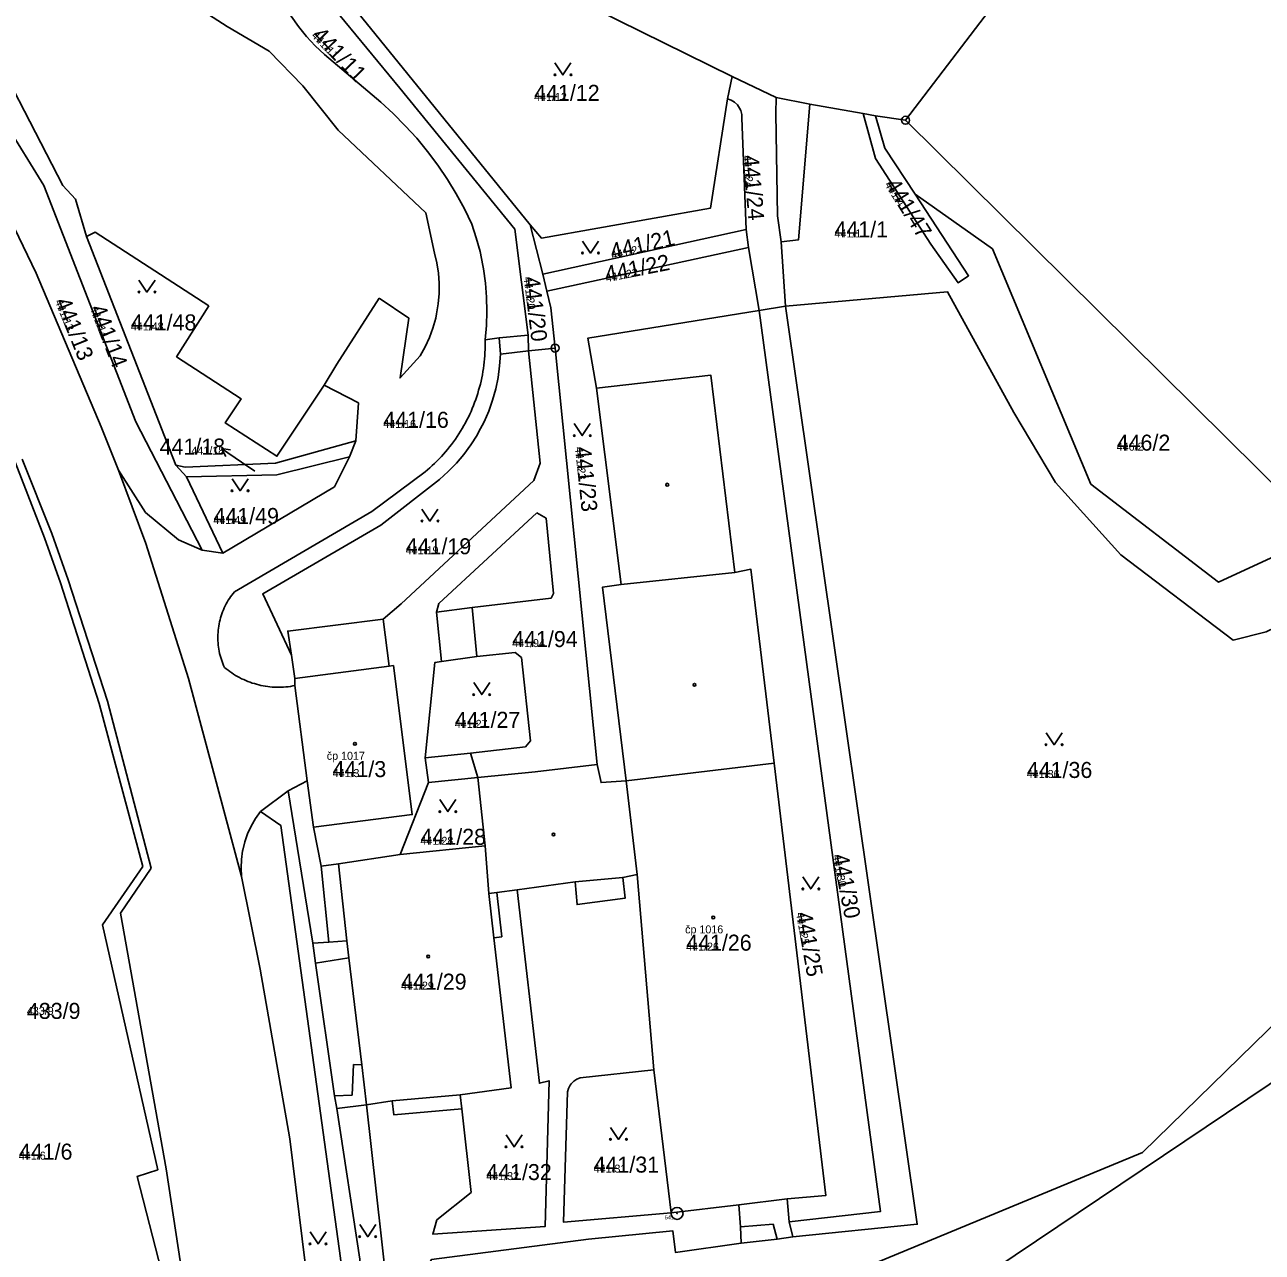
# Model space of a CAD drawing. Extents: x -763628 to -761565, y -976033 to -973833.
# Drawn here: x -762145.5 to -761990.9, y -974104.4 to -973951.1 of the extents above; entities that cross this region are included whole.
import ezdxf

# ---------------------------------------------------------------- set-up
doc = ezdxf.new("R2010")
doc.units = 0
for name, color, linetype in [('KN_cisla parcel 1000', 7, 'Continuous'), ('KN_cisla parcel 500', 7, 'Continuous'), ('KN_cisla parcel znacky', 7, 'Continuous'), ('KN_cisla popisna 500', 7, 'Continuous'), ('KN_hranice parcel', 7, 'Continuous'), ('KN_hranice uzemi', 7, 'Continuous'), ('KN_vnitrni kresba parcel', 7, 'Continuous'), ('KN_znacky bodu BP', 7, 'Continuous'), ('KN_znacky budov', 7, 'Continuous'), ('KN_znacky kultur', 7, 'Continuous')]:
    doc.layers.add(name, color=color, linetype=linetype)

msp = doc.modelspace()

# ---------------------------------------------------------------- linework, layer by layer
at = {"layer": 'KN_cisla parcel znacky'}
for p, q in [((-762118.42, -974005.72), (-762120.91, -974004.04)), ((-762120.91, -974004.04), (-762119.8, -974004.19)), ((-762120.91, -974004.04), (-762120.36, -974005.02)), ((-762116.75, -974006.85), (-762118.42, -974005.72))]:
    msp.add_line(p, q, dxfattribs=at)
at = {"layer": 'KN_hranice parcel'}
for p, q in [((-762108.05, -973954.82), (-762101.03, -973960.76)), ((-762057.69, -973960.36), (-762057.13, -973957.56)), ((-762055.38, -973976.69), (-762055.91, -973962.78)), ((-762035.47, -973963.03), (-761983.28, -974014.67)), ((-762080.76, -973982.27), (-762082.35, -973976.08)), ((-762080.76, -973982.27), (-762055.38, -973976.69)), ((-762055.1, -973978.93), (-762055.38, -973976.69)), ((-762126.6, -974006.1), (-762137.77, -973977.54)), ((-762080.29, -973984.37), (-762055.1, -973978.93)), ((-762053.75, -973986.78), (-762055.1, -973978.93)), ((-762080.29, -973984.37), (-762080.76, -973982.27)), ((-762053.75, -973986.78), (-762050.46, -973986.24)), ((-762082.58, -973991.83), (-762082.62, -973989.87)), ((-762086.07, -973992.25), (-762082.58, -973991.83)), ((-762082.58, -973991.83), (-762079.25, -973991.49)), ((-762079.25, -973991.49), (-762074, -974043.5)), ((-762104.15, -974003.06), (-762104.93, -974005.07)), ((-762125.3, -974007.57), (-762126.6, -974006.1)), ((-762120.75, -974017.1), (-762125.3, -974007.57)), ((-762123.34, -974016.72), (-762120.75, -974017.1)), ((-762111.76, -974032.75), (-762112.19, -974029.83)), ((-762112.58, -974046.79), (-762110.2, -974045.54)), ((-762110.2, -974045.54), (-762109.42, -974051.32)), ((-762070.36, -974045.55), (-762069, -974057.25)), ((-762116.06, -974049.38), (-762112.58, -974046.79)), ((-762098.6, -974054.75), (-762106.3, -974055.9)), ((-762069, -974057.25), (-762066.9, -974081.65)), ((-761985.38, -974080.3), (-762024.43, -974106.58)), ((-762076.1, -974082.65), (-762066.9, -974081.65)), ((-762066.9, -974081.65), (-762064.75, -974099.5)), ((-762102.8, -974086), (-762099.93, -974111.49))]:
    msp.add_line(p, q, dxfattribs=at)
for points in [[(-762193.66, -973921.52), (-762188.68, -973928.26), (-762185.85, -973932.27), (-762178.29, -973943.49), (-762177.35, -973945.14), (-762168.38, -973960.33), (-762160.66, -973974.6), (-762154.66, -973987.15), (-762146.68, -974005.73), (-762143.02, -974015.18), (-762141.01, -974020.81), (-762136.2, -974035.86), (-762130.73, -974056.25), (-762135.77, -974063.53), (-762128.87, -974094.12), (-762131.44, -974094.94), (-762127.61, -974109.84), (-762121.66, -974114.36)], [(-762105.66, -973931.56), (-762107.61, -973937.91), (-762105.02, -973948.2), (-762082.35, -973976.08)], [(-762123.34, -974016.72), (-762131.6, -974000.68), (-762143.12, -973971.2), (-762147.97, -973963.28), (-762153.17, -973952.36), (-762164.63, -973933.38)], [(-762133.77, -974006.73), (-762135.95, -974001.33), (-762144.08, -973982.14), (-762150.11, -973969.68), (-762157.76, -973955.41), (-762170.98, -973933.67)], [(-762082.62, -973989.87), (-762084.27, -973976.64), (-762098.63, -973959.01), (-762106.87, -973949.05), (-762110.18, -973935.95), (-762110.71, -973935.1), (-762115.73, -973942.04)], [(-762114.49, -973945.88), (-762113.82, -973947.32), (-762113.06, -973948.72), (-762112.23, -973950.04), (-762111.3, -973951.33), (-762110.29, -973952.56), (-762109.21, -973953.73), (-762108.05, -973954.82)], [(-762101.03, -973960.76), (-762099.46, -973962.2), (-762097.96, -973963.71), (-762096.53, -973965.29), (-762095.18, -973966.94), (-762095.17, -973966.95), (-762093.89, -973968.66), (-762092.7, -973970.43), (-762091.59, -973972.24), (-762090.57, -973974.11), (-762089.64, -973976.03), (-762089.09, -973977.72), (-762088.62, -973979.43), (-762088.26, -973981.16), (-762088.19, -973981.61), (-762087.95, -973983.37), (-762087.81, -973985.14), (-762087.77, -973986.91), (-762087.83, -973988.68), (-762087.99, -973990.45)], [(-762082.35, -973976.08), (-762080.93, -973977.76), (-762059.85, -973974.03), (-762057.69, -973960.36)], [(-762055.91, -973962.78), (-762055.93, -973962.3), (-762056.05, -973961.83), (-762056.2, -973961.51), (-762056.47, -973961.11), (-762056.82, -973960.78), (-762057.23, -973960.52), (-762057.69, -973960.36)], [(-762050.46, -973986.24), (-762051.02, -973978.23), (-762048.83, -973977.96), (-762047.43, -973961.04)], [(-762040.76, -973962.21), (-762039.23, -973967.83), (-762032.3, -973978.5), (-762028.91, -973983.32), (-762027.6, -973982.45), (-762034.27, -973972.28)], [(-762034.27, -973972.28), (-762038.05, -973966.51), (-762039.23, -973962.48)], [(-762034.27, -973972.28), (-762024.59, -973979.11), (-762012.31, -974008.48), (-761996.38, -974020.73), (-761983.28, -974014.67)], [(-762079.25, -973991.49), (-762079.76, -973986.48), (-762080.29, -973984.37)], [(-762050.46, -973986.24), (-762030.21, -973984.47), (-762021.95, -973999.53), (-762016.74, -974008.26)], [(-762095.6, -974110.91), (-762095.58, -974106.86), (-762094.68, -974105.3), (-762075.06, -974102.78), (-762064.54, -974101.73), (-762064.19, -974104.46), (-762056, -974103.3), (-762051.5, -974102.8), (-762049.55, -974102.5), (-762034.01, -974100.91), (-762050.46, -973986.24)], [(-762074.07, -973996.5), (-762075.15, -973990.24), (-762053.75, -973986.78)], [(-762050.25, -974097.75), (-762050, -974100.6), (-762038.59, -974099.32), (-762053.75, -973986.78)], [(-762087.99, -973990.45), (-762086.21, -973990.19), (-762082.62, -973989.87)], [(-762112.19, -974029.83), (-762112.63, -974026.84), (-762100.71, -974025.33), (-762098.49, -974023.41), (-762081.9, -974008.03), (-762081.09, -974005.88), (-762082.58, -973991.83)], [(-762093.67, -974007.9), (-762092.58, -974006.92), (-762091.57, -974005.87), (-762090.63, -974004.76), (-762089.76, -974003.58), (-762088.98, -974002.35), (-762088.79, -974002.01), (-762088.12, -974000.71), (-762087.54, -973999.37), (-762087.05, -973997.99), (-762086.66, -973996.59), (-762086.36, -973995.16), (-762086.17, -973993.71), (-762086.07, -973992.25)], [(-762074.07, -973996.5), (-762059.77, -973994.89), (-762056.8, -974019.5), (-762054.79, -974019.12), (-762051.89, -974043.34), (-762045.41, -974097.31), (-762050.25, -974097.75)], [(-762108.1, -973996.1), (-762103.79, -973998.33), (-762104.15, -974003.06)], [(-762070.36, -974045.55), (-762073.31, -974021.34), (-762071, -974021), (-762074.07, -973996.5)], [(-762104.15, -974003.06), (-762114.17, -974005.87), (-762125.45, -974006.37), (-762126.6, -974006.1)], [(-762125.3, -974007.57), (-762114.01, -974007.32), (-762104.93, -974005.07)], [(-762104.93, -974005.07), (-762106.8, -974008.83), (-762120.75, -974017.1)], [(-762118.4, -974057.49), (-762125.03, -974032.76), (-762130.38, -974015.88), (-762133.77, -974006.73)], [(-762133.77, -974006.73), (-762130.39, -974012.01), (-762126.28, -974015.42), (-762123.34, -974016.72)], [(-762112.19, -974029.83), (-762115.76, -974022.17), (-762101.03, -974013.6), (-762093.67, -974007.9)], [(-762016.74, -974008.26), (-762008.58, -974017.29), (-761994.56, -974027.98)], [(-761994.56, -974027.98), (-761990.4, -974026.94), (-761989.2, -974026.35), (-761978.68, -974020.75), (-761957.46, -974056.95), (-761988.52, -974075.02), (-762005.87, -974091.94), (-762050.61, -974110.48), (-762074.41, -974109.33)], [(-762095.46, -974042.66), (-762089.81, -974042.1), (-762082.95, -974041.31), (-762082.32, -974040.56), (-762083.46, -974030.15), (-762084.23, -974029.49), (-762089.03, -974030.02), (-762093.43, -974030.64), (-762094.25, -974030.75), (-762095.46, -974042.66)], [(-762109.42, -974051.32), (-762097.08, -974049.75), (-762099.43, -974031.15), (-762099.97, -974031.21), (-762111.76, -974032.75)], [(-762111.76, -974032.75), (-762111.74, -974033.64), (-762110.2, -974045.54)], [(-762074, -974043.5), (-762081.75, -974044.4), (-762088.9, -974045.1)], [(-762074, -974043.5), (-762073.5, -974045.75), (-762070.36, -974045.55)], [(-762098.6, -974054.75), (-762087.97, -974053.65), (-762088.9, -974045.1)], [(-762088.9, -974045.1), (-762095.05, -974045.74), (-762098.6, -974054.75)], [(-762112.58, -974046.79), (-762109.49, -974065.83), (-762109.17, -974068.29), (-762106.79, -974084.86), (-762106.52, -974086.47), (-762103.62, -974105.27), (-762101.69, -974127.02), (-762100.62, -974127.14), (-762095.76, -974128.95)], [(-762118.4, -974057.49), (-762118.46, -974056.42), (-762118.41, -974055.36), (-762118.27, -974054.3), (-762118.25, -974054.2), (-762117.99, -974053.16), (-762117.65, -974052.15), (-762117.2, -974051.18), (-762116.67, -974050.25), (-762116.06, -974049.38)], [(-762095.33, -974232.49), (-762096.53, -974221.88), (-762099.3, -974188.16), (-762099.59, -974185.1), (-762102.09, -974155.55), (-762101.7, -974155.58), (-762101.97, -974152.44), (-762102.63, -974146.99), (-762101.97, -974146.87), (-762103.48, -974129.95), (-762106.04, -974105.14), (-762113.51, -974051.11), (-762116.06, -974049.38)], [(-762106.3, -974055.9), (-762108.46, -974056.18), (-762109.42, -974051.32)], [(-762106.3, -974055.9), (-762105.25, -974065.5), (-762105, -974067.63), (-762103.4, -974081), (-762102.8, -974086)], [(-762095.33, -974232.49), (-762097.17, -974222.06), (-762100.03, -974206.75), (-762102.48, -974185.96), (-762102.8, -974182.73), (-762109.69, -974112.17), (-762112.36, -974090.26), (-762116.1, -974069.05), (-762118.4, -974057.49)], [(-762084, -974059.15), (-762076.75, -974058.15), (-762076.5, -974061), (-762070.5, -974060.2), (-762070.8, -974057.6), (-762069, -974057.25)], [(-762084, -974059.15), (-762081.2, -974083.3), (-762080, -974083), (-762080.5, -974101.2), (-762094.53, -974102.15), (-762094.01, -974100.38), (-762089.72, -974096.94), (-762090.9, -974086.5)], [(-762090.9, -974086.5), (-762091.1, -974084.75), (-762084.75, -974083.9), (-762086.9, -974065.13), (-762085.9, -974065), (-762086.5, -974059.5), (-762084, -974059.15)], [(-762077.7, -974084.4), (-762077.58, -974083.95), (-762077.37, -974083.54), (-762077.25, -974083.38), (-762076.92, -974083.06), (-762076.53, -974082.81), (-762076.1, -974082.65)], [(-762064.75, -974099.5), (-762078.2, -974100.64), (-762077.7, -974084.4)], [(-762102.8, -974086), (-762099.6, -974085.5), (-762099.4, -974087.25), (-762090.9, -974086.5)], [(-762064.75, -974099.5), (-762056.29, -974098.48), (-762050.25, -974097.75)]]:
    msp.add_lwpolyline(points, dxfattribs=at)
at = {"layer": 'KN_hranice uzemi'}
for p, q in [((-762047.43, -973961.04), (-762040.76, -973962.21)), ((-762040.76, -973962.21), (-762039.23, -973962.48)), ((-762039.23, -973962.48), (-762035.47, -973963.03)), ((-762139.13, -973972.87), (-762137.77, -973977.54))]:
    msp.add_line(p, q, dxfattribs=at)
for points in [[(-762035.47, -973963.03), (-762022.69, -973946.23), (-762012.38, -973924.6)], [(-762105.66, -973931.56), (-762102.67, -973931.47), (-762092.02, -973938.08), (-762088.03, -973940.56), (-762074.19, -973949.16), (-762057.13, -973957.56)], [(-762161.79, -973933.38), (-762151.72, -973949.94), (-762140.75, -973971.2), (-762139.13, -973972.87)], [(-762094.29, -973979.62), (-762095.39, -973974.61), (-762106.36, -973964.27), (-762110.76, -973958.73), (-762114.95, -973954.39), (-762120.19, -973951.31), (-762132.34, -973943.51), (-762135.13, -973941.41)], [(-762057.13, -973957.56), (-762051.64, -973960.18), (-762047.43, -973961.04)], [(-762137.77, -973977.54), (-762136.69, -973977.03), (-762122.5, -973986.2)], [(-762096.1, -973992.46), (-762095.48, -973991.35), (-762094.94, -973990.18), (-762094.5, -973988.99), (-762094.16, -973987.76), (-762094.04, -973987.21), (-762093.83, -973985.95), (-762093.72, -973984.68), (-762093.71, -973983.4), (-762093.81, -973982.13), (-762094, -973980.86), (-762094.29, -973979.62)], [(-762108.1, -973996.1), (-762106.52, -973993.5), (-762101.2, -973985.25)], [(-762101.2, -973985.25), (-762097.53, -973987.74), (-762098.61, -973995.22), (-762096.1, -973992.46)], [(-762122.5, -973986.2), (-762126.53, -973992.56), (-762118.47, -973997.81), (-762120.44, -974000.83), (-762113.99, -974005), (-762108.1, -973996.1)]]:
    msp.add_lwpolyline(points, dxfattribs=at)
at = {"layer": 'KN_vnitrni kresba parcel'}
for p, q in [((-762051.66, -973962.19), (-762051.64, -973960.18)), ((-762051.46, -973974.98), (-762051.66, -973962.19)), ((-762051.02, -973978.23), (-762051.46, -973974.98)), ((-762086.21, -973990.19), (-762086.07, -973992.25)), ((-762145.81, -974005.36), (-762142.12, -974014.64)), ((-762102.12, -974011.9), (-762095.48, -974006.96)), ((-762119.28, -974021.92), (-762102.12, -974011.9)), ((-762093.77, -974023.4), (-762081.52, -974012.05)), ((-762081.52, -974012.05), (-762080.35, -974012.73)), ((-762080.35, -974012.73), (-762079.45, -974022.14)), ((-762142.12, -974014.64), (-762140.07, -974020.45)), ((-762056.8, -974019.5), (-762071, -974021)), ((-762140.07, -974020.45), (-762135.17, -974035.59)), ((-762079.73, -974022.73), (-762089.6, -974023.89)), ((-762079.45, -974022.14), (-762079.73, -974022.73)), ((-762094.04, -974024.47), (-762093.77, -974023.4)), ((-762089.6, -974023.89), (-762094.04, -974024.47)), ((-762094.04, -974024.47), (-762093.43, -974030.64)), ((-762089.03, -974030.02), (-762089.6, -974023.89)), ((-762099.97, -974031.21), (-762100.71, -974025.33)), ((-762135.17, -974035.59), (-762129.7, -974056.43)), ((-762095.46, -974042.66), (-762095.05, -974045.74)), ((-762089.81, -974042.1), (-762088.9, -974045.1)), ((-762051.89, -974043.34), (-762070.36, -974045.55)), ((-762087.5, -974059.6), (-762087.97, -974053.65)), ((-762129.7, -974056.43), (-762133.53, -974062.06)), ((-762107.5, -974065.7), (-762108.46, -974056.18)), ((-762076.75, -974058.15), (-762070.8, -974057.6)), ((-762086.5, -974059.5), (-762087.5, -974059.6)), ((-762087.5, -974059.6), (-762086.9, -974065.13)), ((-762127.83, -974094), (-762133.53, -974062.06)), ((-762109.49, -974065.83), (-762107.5, -974065.7)), ((-762107.5, -974065.7), (-762105.25, -974065.5)), ((-762105, -974067.63), (-762109.17, -974068.29)), ((-762104.41, -974080.97), (-762104.6, -974084.8)), ((-762103.4, -974081), (-762104.41, -974080.97)), ((-762104.6, -974084.8), (-762106.79, -974084.86)), ((-762099.6, -974085.5), (-762091.1, -974084.75)), ((-762106.52, -974086.47), (-762102.8, -974086)), ((-762127.83, -974094), (-762125.4, -974110.03)), ((-762056.29, -974098.48), (-762056.1, -974101.25)), ((-762056.1, -974101.25), (-762052, -974100.9)), ((-762056.1, -974101.25), (-762056, -974103.3)), ((-762052, -974100.9), (-762051.5, -974102.8)), ((-762049.55, -974102.5), (-762050, -974100.6))]:
    msp.add_line(p, q, dxfattribs=at)
for points in [[(-762095.48, -974006.96), (-762095.18, -974006.7), (-762094.87, -974006.44), (-762094.58, -974006.17), (-762094.29, -974005.9), (-762094, -974005.62), (-762093.73, -974005.33), (-762093.45, -974005.04), (-762093.18, -974004.74), (-762092.92, -974004.44), (-762092.67, -974004.14), (-762092.42, -974003.83), (-762092.17, -974003.51), (-762091.93, -974003.19), (-762091.7, -974002.86), (-762091.48, -974002.53), (-762091.26, -974002.2), (-762091.04, -974001.86), (-762090.84, -974001.52), (-762090.64, -974001.17), (-762090.45, -974000.82), (-762090.26, -974000.47), (-762090.08, -974000.11), (-762089.91, -973999.75), (-762089.74, -973999.39), (-762089.59, -973999.02), (-762089.44, -973998.65), (-762089.29, -973998.28), (-762089.16, -973997.91), (-762089.03, -973997.53), (-762088.9, -973997.15), (-762088.79, -973996.76), (-762088.68, -973996.38), (-762088.58, -973995.99), (-762088.49, -973995.6), (-762088.41, -973995.21), (-762088.33, -973994.82), (-762088.26, -973994.43), (-762088.2, -973994.03), (-762088.15, -973993.64), (-762088.1, -973993.24), (-762088.06, -973992.84), (-762088.03, -973992.45), (-762088.01, -973992.05), (-762087.99, -973991.65), (-762087.98, -973991.25), (-762087.98, -973990.85), (-762087.99, -973990.45)], [(-762119.28, -974021.92), (-762119.45, -974022.12), (-762119.61, -974022.33), (-762119.77, -974022.55), (-762119.92, -974022.77), (-762120.06, -974022.99), (-762120.2, -974023.22), (-762120.32, -974023.45), (-762120.45, -974023.69), (-762120.56, -974023.92), (-762120.67, -974024.17), (-762120.77, -974024.41), (-762120.86, -974024.66), (-762120.95, -974024.91), (-762121.03, -974025.16), (-762121.1, -974025.42), (-762121.16, -974025.68), (-762121.21, -974025.94), (-762121.26, -974026.2), (-762121.3, -974026.46), (-762121.33, -974026.72), (-762121.35, -974026.99), (-762121.37, -974027.25), (-762121.38, -974027.52), (-762121.38, -974027.78), (-762121.37, -974028.05), (-762121.35, -974028.31), (-762121.33, -974028.58), (-762121.29, -974028.84), (-762121.25, -974029.1), (-762121.2, -974029.36), (-762121.15, -974029.62), (-762121.08, -974029.88), (-762121.01, -974030.13), (-762120.93, -974030.39), (-762120.85, -974030.64), (-762120.75, -974030.88), (-762120.65, -974031.13), (-762120.54, -974031.37)], [(-762120.54, -974031.37), (-762120.32, -974031.55), (-762120.1, -974031.73), (-762119.87, -974031.9), (-762119.63, -974032.06), (-762119.4, -974032.22), (-762119.15, -974032.37), (-762118.91, -974032.51), (-762118.66, -974032.65), (-762118.4, -974032.78), (-762118.14, -974032.9), (-762117.88, -974033.01), (-762117.62, -974033.12), (-762117.35, -974033.22), (-762117.08, -974033.32), (-762116.81, -974033.4), (-762116.54, -974033.48), (-762116.26, -974033.55), (-762115.98, -974033.62), (-762115.71, -974033.67), (-762115.43, -974033.72), (-762115.14, -974033.76), (-762114.86, -974033.79), (-762114.58, -974033.82), (-762114.29, -974033.84), (-762114.01, -974033.85), (-762113.72, -974033.85), (-762113.44, -974033.84), (-762113.15, -974033.83), (-762112.87, -974033.81), (-762112.58, -974033.78), (-762112.3, -974033.74), (-762112.02, -974033.69), (-762111.74, -974033.64)]]:
    msp.add_lwpolyline(points, dxfattribs=at)
at = {"layer": 'KN_znacky bodu BP'}
for centre, radius in [((-762035.47, -973963.03), 0.5), ((-762035.47, -973963.03), 0.0303), ((-762079.25, -973991.49), 0.5), ((-762079.25, -973991.49), 0.0303), ((-762064.01, -974099.56), 0.75), ((-762064.01, -974099.56), 0.03)]:
    msp.add_circle(centre, radius, dxfattribs=at)
at = {"layer": 'KN_znacky budov'}
for centre in [(-762065.23, -974008.55), (-762061.83, -974033.55), (-762104.24, -974040.92), (-762079.43, -974052.23), (-762059.48, -974062.6), (-762095.09, -974067.47)]:
    msp.add_circle(centre, 0.175, dxfattribs=at)
at = {"layer": 'KN_znacky kultur'}
for points in [[(-762079.26, -973955.86), (-762078.26, -973957.36), (-762077.26, -973955.86)], [(-762075.82, -973978.12), (-762074.82, -973979.62), (-762073.82, -973978.12)], [(-762131.22, -973982.99), (-762130.22, -973984.49), (-762129.22, -973982.99)], [(-762076.85, -974000.92), (-762075.85, -974002.42), (-762074.85, -974000.92)], [(-762119.59, -974007.81), (-762118.59, -974009.31), (-762117.59, -974007.81)], [(-762095.88, -974011.59), (-762094.88, -974013.09), (-762093.88, -974011.59)], [(-762089.41, -974033.27), (-762088.41, -974034.77), (-762087.41, -974033.27)], [(-762017.91, -974039.53), (-762016.91, -974041.03), (-762015.91, -974039.53)], [(-762093.64, -974047.88), (-762092.64, -974049.38), (-762091.64, -974047.88)], [(-762048.3, -974057.53), (-762047.3, -974059.03), (-762046.3, -974057.53)], [(-762072.33, -974088.82), (-762071.33, -974090.32), (-762070.33, -974088.82)], [(-762085.37, -974089.75), (-762084.37, -974091.25), (-762083.37, -974089.75)], [(-762109.85, -974101.87), (-762108.85, -974103.37), (-762107.85, -974101.87)], [(-762103.65, -974100.97), (-762102.65, -974102.47), (-762101.65, -974100.97)]]:
    msp.add_lwpolyline(points, dxfattribs=at)
for centre in [(-762079.26, -973957.36), (-762077.26, -973957.36), (-762075.82, -973979.62), (-762073.82, -973979.62), (-762131.22, -973984.49), (-762129.22, -973984.49), (-762076.85, -974002.42), (-762074.85, -974002.42), (-762119.59, -974009.31), (-762117.59, -974009.31), (-762095.88, -974013.09), (-762093.88, -974013.09), (-762089.41, -974034.77), (-762087.41, -974034.77), (-762017.91, -974041.03), (-762015.91, -974041.03), (-762093.64, -974049.38), (-762091.64, -974049.38), (-762048.3, -974059.03), (-762046.3, -974059.03), (-762072.33, -974090.32), (-762070.33, -974090.32), (-762085.37, -974091.25), (-762083.37, -974091.25), (-762109.85, -974103.37), (-762107.85, -974103.37), (-762103.65, -974102.47), (-762101.65, -974102.47)]:
    msp.add_circle(centre, 0.1, dxfattribs=at)

# ---------------------------------------------------------------- texts
at = {"layer": 'KN_cisla parcel 1000'}
for s, rotation, p in [('441/11', 314, (-762109.74, -973952.54)), ('441/24', 275, (-762055.8, -973967.46)), ('441/47', 302, (-762038.11, -973971.07)), ('441/21', 13, (-762072.11, -973980.42)), ('441/22', 11, (-762072.82, -973983.26)), ('441/20', 277, (-762083.17, -973982.66)), ('441/13', 292, (-762141.74, -973985.65)), ('441/14', 291, (-762137.38, -973986.5)), ('441/23', 276, (-762076.76, -974003.89)), ('441/30', 281, (-762044.58, -974054.85)), ('441/25', 280, (-762049.15, -974062.07))]:
    msp.add_text(s, height=2, rotation=rotation, dxfattribs=at).set_placement(p)
for s, p in [('441/12', (-762081.86, -973960.61)), ('441/1', (-762044.34, -973977.67)), ('441/48', (-762132.23, -973989.28)), ('441/16', (-762100.7, -974001.45)), ('441/18', (-762128.64, -974004.79)), ('446/2', (-762009.09, -974004.3)), ('441/49', (-762121.92, -974013.46)), ('441/19', (-762097.9, -974017.24)), ('441/94', (-762084.6, -974028.83)), ('441/27', (-762091.77, -974038.92)), ('441/3', (-762107.03, -974045.07)), ('441/36', (-762020.32, -974045.18)), ('441/28', (-762096.05, -974053.53)), ('441/26', (-762062.87, -974066.75)), ('441/29', (-762098.48, -974071.62)), ('433/9', (-762145.22, -974075.27)), ('441/6', (-762146.22, -974092.85)), ('441/31', (-762074.43, -974094.47)), ('441/32', (-762087.84, -974095.4))]:
    msp.add_text(s, height=2, dxfattribs=at).set_placement(p)
at = {"layer": 'KN_cisla parcel 500'}
for s, rotation, p in [('441/11', 314, (-762109.74, -973952.54)), ('441/24', 275, (-762055.8, -973967.46)), ('441/47', 302, (-762038.11, -973971.07)), ('441/21', 13, (-762072.11, -973980.42)), ('441/20', 277, (-762083.17, -973982.66)), ('441/22', 11, (-762072.82, -973983.26)), ('441/13', 292, (-762141.74, -973985.65)), ('441/14', 291, (-762137.38, -973986.5)), ('441/23', 276, (-762076.76, -974003.89)), ('441/30', 281, (-762044.58, -974054.85)), ('441/25', 280, (-762049.15, -974062.07))]:
    msp.add_text(s, height=1, rotation=rotation, dxfattribs=at).set_placement(p)
for s, p in [('441/12', (-762081.86, -973960.61)), ('441/1', (-762044.34, -973977.67)), ('441/48', (-762132.23, -973989.28)), ('441/16', (-762100.7, -974001.45)), ('441/18', (-762124.67, -974004.79)), ('446/2', (-762009.09, -974004.3)), ('441/49', (-762121.92, -974013.46)), ('441/19', (-762097.9, -974017.24)), ('441/94', (-762084.6, -974028.83)), ('441/27', (-762091.77, -974038.92)), ('441/3', (-762107.03, -974045.07)), ('441/36', (-762020.32, -974045.18)), ('441/28', (-762096.05, -974053.53)), ('441/26', (-762062.87, -974066.75)), ('441/29', (-762098.48, -974071.62)), ('433/9', (-762145.22, -974074.77)), ('441/6', (-762146.22, -974092.85)), ('441/31', (-762074.43, -974094.47)), ('441/32', (-762087.84, -974095.4))]:
    msp.add_text(s, height=1, dxfattribs=at).set_placement(p)
at = {"layer": 'KN_cisla popisna 500'}
for s, p in [('čp 1017', (-762107.76, -974042.91)), ('čp 1016', (-762063, -974064.59))]:
    msp.add_text(s, height=1, dxfattribs=at).set_placement(p)
at = {"layer": 'KN_znacky bodu BP'}
msp.add_text('541', height=0.5, dxfattribs=at).set_placement((-762065.54, -974100.31))

doc.saveas('drawing.dxf')
